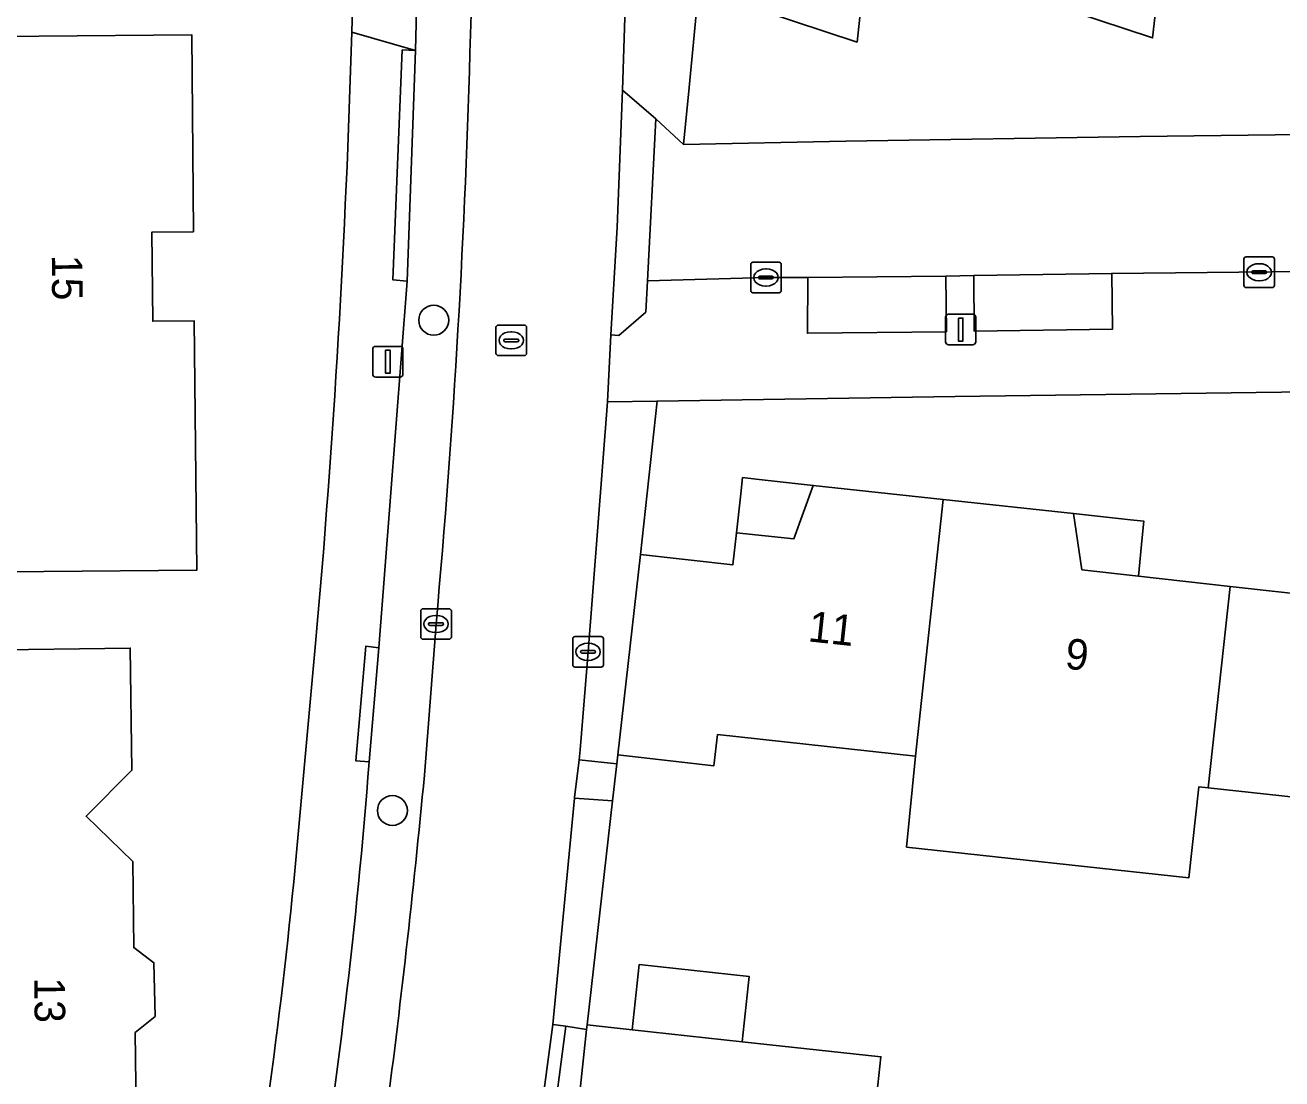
# Model space of a CAD drawing. Extents: x 160732 to 162107, y 387428 to 388479.
# Drawn here: x 161919.99 to 161961.07, y 387880.82 to 387915.27 of the extents above; entities that cross this region are included whole.
import ezdxf

# ---------------------------------------------------------------- set-up
doc = ezdxf.new("R2010")
doc.units = 0
for name, color, linetype in [('IMGEO_Boom', 7, 'Continuous'), ('IMGEO_Erf', 7, 'Continuous'), ('IMGEO_Groenvoorziening', 7, 'Continuous'), ('IMGEO_Hek', 7, 'Continuous'), ('IMGEO_Kolk', 7, 'Continuous'), ('IMGEO_Lichtmast', 7, 'Continuous'), ('IMGEO_Pand', 7, 'Continuous'), ('IMGEO_Pand_nummerreeks', 7, 'Continuous'), ('IMGEO_Pand_overbouw', 7, 'Continuous'), ('IMGEO_Parkeervlak_open', 7, 'Continuous'), ('IMGEO_Rijbaan_lokaal_open', 7, 'Continuous'), ('IMGEO_Rioolput', 7, 'Continuous'), ('IMGEO_Voetpad_open', 7, 'Continuous')]:
    doc.layers.add(name, color=color, linetype=linetype)

msp = doc.modelspace()

# ---------------------------------------------------------------- linework, layer by layer
at = {"layer": 'IMGEO_Boom'}
for centre in [(161933.35, 387905.619), (161931.999, 387889.589)]:
    msp.add_circle(centre, 0.489, dxfattribs=at)
at = {"layer": 'IMGEO_Erf'}
for points in [[(161930.67, 387915.033), (161931.004, 387926.982)], [(161961.637, 387919.796), (161957.465, 387920.235), (161956.847, 387914.848), (161951.648, 387916.578), (161951.946, 387919.667), (161947.772, 387920.125), (161947.19, 387914.713), (161942.01, 387916.429), (161941.695, 387913.225), (161941.513, 387911.366), (161946.818, 387911.471), (161956.443, 387911.624), (161966.149, 387911.744)], [(161998.79, 387903.769), (161950.392, 387903.125), (161940.653, 387902.978), (161940.109, 387897.958), (161943.131, 387897.627), (161943.246, 387898.67), (161945.12, 387898.469), (161945.754, 387900.221), (161950.001, 387899.76), (161954.267, 387899.297), (161954.537, 387897.46), (161956.383, 387897.254), (161959.383, 387896.918), (161962.342, 387896.588)], [(161928.774, 387887.26), (161929.488, 387895.055)], [(161918.432, 387894.837), (161923.431, 387894.903), (161923.485, 387890.906), (161921.988, 387889.402), (161923.52, 387887.918), (161923.545, 387885.108), (161924.203, 387884.614), (161924.245, 387882.858), (161923.586, 387882.331), (161923.636, 387878.954), (161922.142, 387877.385), (161918.391, 387877.336)], [(161968.197, 387889.296), (161958.661, 387890.333), (161958.363, 387890.365), (161958.036, 387887.392), (161948.807, 387888.394), (161949.104, 387891.371), (161942.627, 387892.075), (161942.511, 387891.051), (161939.37, 387891.405), (161939.337, 387891.112), (161939.199, 387889.905), (161938.364, 387882.579), (161939.836, 387882.42), (161940.066, 387884.555), (161943.66, 387884.167), (161943.429, 387882.032), (161947.969, 387881.542), (161947.54, 387877.566)]]:
    msp.add_lwpolyline(points, dxfattribs=at)
msp.add_lwpolyline([(161925.441, 387914.95), (161925.493, 387908.513), (161924.14, 387908.499), (161924.164, 387905.586), (161925.525, 387905.594), (161925.602, 387897.445), (161920.603, 387897.401), (161918.611, 387897.384), (161918.563, 387902.934), (161907.774, 387902.84), (161908.14, 387912.312), (161918.463, 387912.395), (161918.442, 387914.894), (161920.442, 387914.91)], close=True, dxfattribs=at)
for centre, radius, start, end in [((161604.07, 387924.332), 326.732, 354.85903, 358.36905), ((161763.971, 387903.16), 165.568, 349.17135, 354.48933)]:
    msp.add_arc(centre, radius, start, end, dxfattribs=at)
at = {"layer": 'IMGEO_Groenvoorziening'}
for points in [[(161942.01, 387916.429), (161943.255, 387927.778), (161944.323, 387938.393), (161940.339, 387938.807), (161940.099, 387935.721), (161939.998, 387929.499), (161939.893, 387925.482), (161939.684, 387918.254), (161939.519, 387913.136), (161940.612, 387912.201), (161941.513, 387911.366), (161941.695, 387913.225)], [(161940.109, 387897.958), (161940.653, 387902.978), (161939.029, 387902.954), (161938.394, 387894.778), (161938.14, 387891.57), (161938.102, 387891.248), (161939.337, 387891.112), (161939.37, 387891.405)], [(161939.199, 387889.905), (161937.952, 387889.991), (161937.249, 387882.598), (161937.664, 387882.536), (161938.348, 387882.433), (161938.364, 387882.579)]]:
    msp.add_lwpolyline(points, close=True, dxfattribs=at)
at = {"layer": 'IMGEO_Hek'}
msp.add_lwpolyline([(161938.364, 387882.579), (161939.199, 387889.905), (161939.337, 387891.112), (161939.37, 387891.405)], dxfattribs=at)
at = {"layer": 'IMGEO_Kolk'}
for p, q in [((161943.711, 387906.589), (161943.711, 387907.441)), ((161943.786, 387907.515), (161944.638, 387907.515)), ((161944.199, 387907.295), (161944.224, 387907.295)), ((161944.712, 387907.441), (161944.712, 387906.589)), ((161959.831, 387906.762), (161959.831, 387907.614)), ((161959.906, 387907.688), (161960.758, 387907.688)), ((161960.319, 387907.468), (161960.344, 387907.468)), ((161960.832, 387907.614), (161960.832, 387906.762)), ((161943.97, 387907.009), (161943.97, 387907.021)), ((161944.408, 387906.972), (161944.01, 387906.972)), ((161944.013, 387907.058), (161944.411, 387907.058)), ((161944.454, 387907.021), (161944.454, 387907.009)), ((161960.09, 387907.182), (161960.09, 387907.194)), ((161960.528, 387907.145), (161960.13, 387907.145)), ((161960.133, 387907.231), (161960.531, 387907.231)), ((161960.342, 387906.908), (161960.317, 387906.908)), ((161960.574, 387907.194), (161960.574, 387907.182)), ((161944.638, 387906.515), (161943.786, 387906.515)), ((161944.222, 387906.735), (161944.197, 387906.735)), ((161960.758, 387906.688), (161959.906, 387906.688)), ((161932.925, 387895.261), (161932.925, 387896.113)), ((161933, 387896.187), (161933.852, 387896.187)), ((161933.413, 387895.967), (161933.438, 387895.967)), ((161933.926, 387896.113), (161933.926, 387895.261)), ((161933.184, 387895.681), (161933.184, 387895.693)), ((161933.622, 387895.644), (161933.224, 387895.644)), ((161933.227, 387895.73), (161933.625, 387895.73)), ((161933.436, 387895.407), (161933.411, 387895.407)), ((161933.668, 387895.693), (161933.668, 387895.681)), ((161933.852, 387895.187), (161933, 387895.187)), ((161937.894, 387894.352), (161937.894, 387895.204)), ((161937.969, 387895.278), (161938.821, 387895.278)), ((161938.382, 387895.058), (161938.407, 387895.058)), ((161938.895, 387895.204), (161938.895, 387894.352)), ((161938.153, 387894.772), (161938.153, 387894.784)), ((161938.591, 387894.735), (161938.193, 387894.735)), ((161938.196, 387894.821), (161938.594, 387894.821)), ((161938.637, 387894.784), (161938.637, 387894.772)), ((161938.821, 387894.278), (161937.969, 387894.278)), ((161938.405, 387894.498), (161938.38, 387894.498))]:
    msp.add_line(p, q, dxfattribs=at)
for points in [[(161943.711, 387906.589), (161943.711, 387907.441)], [(161943.786, 387907.515), (161944.638, 387907.515)], [(161944.712, 387907.441), (161944.712, 387906.589)], [(161959.831, 387906.762), (161959.831, 387907.614)], [(161959.906, 387907.688), (161960.758, 387907.688)], [(161960.832, 387907.614), (161960.832, 387906.762)], [(161944.638, 387906.515), (161943.786, 387906.515)], [(161960.758, 387906.688), (161959.906, 387906.688)], [(161932.925, 387895.261), (161932.925, 387896.113)], [(161933, 387896.187), (161933.852, 387896.187)], [(161933.926, 387896.113), (161933.926, 387895.261)], [(161933.852, 387895.187), (161933, 387895.187)], [(161937.894, 387894.352), (161937.894, 387895.204)], [(161937.969, 387895.278), (161938.821, 387895.278)], [(161938.895, 387895.204), (161938.895, 387894.352)], [(161938.821, 387894.278), (161937.969, 387894.278)]]:
    msp.add_lwpolyline(points, dxfattribs=at)
for centre, radius, start, end in [((161943.788, 387907.439), 0.0765, 91.552, 178.448), ((161943.788, 387907.439), 0.0765, 91.552, 178.448), ((161944.636, 387907.439), 0.0765, 1.552, 88.448), ((161944.636, 387907.439), 0.0765, 1.552, 88.448), ((161959.908, 387907.612), 0.0765, 91.552, 178.448), ((161959.908, 387907.612), 0.0765, 91.552, 178.448), ((161960.756, 387907.612), 0.0765, 1.552, 88.448), ((161960.756, 387907.612), 0.0765, 1.552, 88.448), ((161944.01, 387907.018), 0.0403, 85.8775, 175.7526), ((161944.007, 387907.008), 0.0366, 178.938, 274.7102), ((161944.411, 387907.015), 0.043, 264.8664, 352.4533), ((161944.415, 387907.02), 0.0386, 1.7309, 96.639), ((161960.13, 387907.191), 0.0403, 85.8775, 175.7526), ((161960.127, 387907.181), 0.0366, 178.938, 274.7102), ((161960.531, 387907.188), 0.043, 264.8664, 352.4533), ((161960.535, 387907.193), 0.0386, 1.7309, 96.639), ((161943.788, 387906.591), 0.0765, 181.552, 268.448), ((161943.788, 387906.591), 0.0765, 181.552, 268.448), ((161944.636, 387906.591), 0.0765, 271.552, 358.448), ((161944.636, 387906.591), 0.0765, 271.552, 358.448), ((161959.908, 387906.764), 0.0765, 181.552, 268.448), ((161959.908, 387906.764), 0.0765, 181.552, 268.448), ((161960.756, 387906.764), 0.0765, 271.552, 358.448), ((161960.756, 387906.764), 0.0765, 271.552, 358.448), ((161933.002, 387896.111), 0.0765, 91.552, 178.448), ((161933.002, 387896.111), 0.0765, 91.552, 178.448), ((161933.85, 387896.111), 0.0765, 1.552, 88.448), ((161933.85, 387896.111), 0.0765, 1.552, 88.448), ((161933.224, 387895.69), 0.0403, 85.8775, 175.7526), ((161933.221, 387895.68), 0.0366, 178.938, 274.7102), ((161933.625, 387895.687), 0.043, 264.8664, 352.4533), ((161933.629, 387895.692), 0.0386, 1.7309, 96.639), ((161933.002, 387895.263), 0.0765, 181.552, 268.448), ((161933.002, 387895.263), 0.0765, 181.552, 268.448), ((161933.85, 387895.263), 0.0765, 271.552, 358.448), ((161933.85, 387895.263), 0.0765, 271.552, 358.448), ((161937.971, 387895.202), 0.0765, 91.552, 178.448), ((161937.971, 387895.202), 0.0765, 91.552, 178.448), ((161938.819, 387895.202), 0.0765, 1.552, 88.448), ((161938.819, 387895.202), 0.0765, 1.552, 88.448), ((161938.193, 387894.781), 0.0403, 85.8775, 175.7526), ((161938.19, 387894.771), 0.0366, 178.938, 274.7102), ((161938.594, 387894.778), 0.043, 264.8664, 352.4533), ((161938.598, 387894.783), 0.0386, 1.7309, 96.639), ((161937.971, 387894.354), 0.0765, 181.552, 268.448), ((161937.971, 387894.354), 0.0765, 181.552, 268.448), ((161938.819, 387894.354), 0.0765, 271.552, 358.448), ((161938.819, 387894.354), 0.0765, 271.552, 358.448)]:
    msp.add_arc(centre, radius, start, end, dxfattribs=at)
for centre, major_axis, ratio, start_param, end_param in [((161944.198, 387907.015), (-0.387, 0.002), 0.722429, 4.712389, 7.853982), ((161944.223, 387907.015), (-0.39, 0.002), 0.717154, 1.570796, 4.712389), ((161960.318, 387907.188), (-0.387, 0.002), 0.722429, 4.712389, 7.853982), ((161960.343, 387907.188), (-0.39, 0.002), 0.717154, 1.570796, 4.712389), ((161933.412, 387895.687), (-0.387, 0.002), 0.722429, 4.712389, 7.853982), ((161933.437, 387895.687), (-0.39, 0.002), 0.717154, 1.570796, 4.712389), ((161938.381, 387894.778), (-0.387, 0.002), 0.722429, 4.712389, 7.853982), ((161938.406, 387894.778), (-0.39, 0.002), 0.717154, 1.570796, 4.712389)]:
    msp.add_ellipse(centre, major_axis=major_axis, ratio=ratio, start_param=start_param, end_param=end_param, dxfattribs=at)
at = {"layer": 'IMGEO_Lichtmast'}
for p, q in [((161950.08, 387904.915), (161950.08, 387905.715)), ((161950.08, 387905.715), (161950.08, 387904.915)), ((161950.18, 387905.815), (161950.97, 387905.815)), ((161950.97, 387905.815), (161950.18, 387905.815)), ((161951.07, 387905.715), (161951.07, 387904.915)), ((161951.07, 387904.915), (161951.07, 387905.715)), ((161931.355, 387903.863), (161931.355, 387904.663)), ((161931.355, 387904.663), (161931.355, 387903.863)), ((161931.455, 387904.763), (161932.245, 387904.763)), ((161932.245, 387904.763), (161931.455, 387904.763)), ((161932.345, 387904.663), (161932.345, 387903.863)), ((161932.345, 387903.863), (161932.345, 387904.663)), ((161950.97, 387904.815), (161950.18, 387904.815)), ((161950.18, 387904.815), (161950.97, 387904.815)), ((161932.245, 387903.763), (161931.455, 387903.763)), ((161931.455, 387903.763), (161932.245, 387903.763))]:
    msp.add_line(p, q, dxfattribs=at)
for points in [[(161950.5, 387905.69), (161950.65, 387905.69), (161950.65, 387904.94), (161950.5, 387904.94), (161950.5, 387905.69)], [(161931.775, 387904.638), (161931.925, 387904.638), (161931.925, 387903.888), (161931.775, 387903.888), (161931.775, 387904.638)]]:
    msp.add_lwpolyline(points, dxfattribs=at)
for centre, start, end in [((161950.18, 387905.715), 90, 180), ((161950.18, 387905.715), 90, 180), ((161950.97, 387905.715), 0, 90), ((161950.97, 387905.715), 360, 90), ((161950.18, 387904.915), 180, 270), ((161950.18, 387904.915), 180, 270), ((161950.97, 387904.915), 270, 0), ((161950.97, 387904.915), 270, 0), ((161931.455, 387904.663), 90, 180), ((161931.455, 387904.663), 90, 180), ((161932.245, 387904.663), 0, 90), ((161932.245, 387904.663), 360, 90), ((161931.455, 387903.863), 180, 270), ((161931.455, 387903.863), 180, 270), ((161932.245, 387903.863), 270, 0), ((161932.245, 387903.863), 270, 0)]:
    msp.add_arc(centre, 0.1, start, end, dxfattribs=at)
at = {"layer": 'IMGEO_Pand'}
for points in [[(161953.091, 387927.898), (161953.208, 387928.901), (161952.87, 387928.938), (161953.211, 387932.045), (161947.326, 387932.69), (161946.985, 387929.583), (161946.745, 387927.396), (161943.255, 387927.778), (161942.01, 387916.429), (161947.19, 387914.713), (161947.772, 387920.125), (161951.946, 387919.667), (161952.125, 387919.647)], [(161962.767, 387928.036), (161962.882, 387929.039), (161956.659, 387929.721), (161956.419, 387927.534), (161953.277, 387927.878), (161953.091, 387927.898), (161952.125, 387919.647), (161951.946, 387919.667), (161951.648, 387916.578), (161956.847, 387914.848), (161957.465, 387920.235), (161961.637, 387919.796), (161961.816, 387919.777)], [(161920.442, 387914.91), (161918.442, 387914.894), (161918.463, 387912.395), (161908.14, 387912.312), (161907.774, 387902.84), (161918.563, 387902.934), (161918.611, 387897.384), (161920.603, 387897.401), (161925.602, 387897.445), (161925.525, 387905.594), (161924.164, 387905.586), (161924.14, 387908.499), (161925.493, 387908.513), (161925.441, 387914.95)], [(161942.511, 387891.051), (161942.627, 387892.075), (161949.104, 387891.371), (161950.001, 387899.76), (161945.754, 387900.221), (161945.12, 387898.469), (161943.246, 387898.67), (161943.131, 387897.627), (161940.109, 387897.958), (161939.37, 387891.405)], [(161959.383, 387896.918), (161956.383, 387897.254), (161954.537, 387897.46), (161954.267, 387899.297), (161950.001, 387899.76), (161949.104, 387891.371), (161948.807, 387888.394), (161958.036, 387887.392), (161958.363, 387890.365), (161958.661, 387890.333)], [(161968.197, 387889.296), (161969.088, 387897.687), (161964.848, 387898.146), (161964.229, 387896.377), (161962.342, 387896.588), (161959.383, 387896.918), (161958.661, 387890.333)], [(161939.836, 387882.42), (161943.429, 387882.032), (161943.66, 387884.167), (161940.066, 387884.555)], [(161947.969, 387881.542), (161943.429, 387882.032), (161939.836, 387882.42), (161938.364, 387882.579), (161938.348, 387882.433), (161937.937, 387878.627), (161947.54, 387877.566)]]:
    msp.add_lwpolyline(points, close=True, dxfattribs=at)
msp.add_lwpolyline([(161918.391, 387877.336), (161922.142, 387877.385), (161923.636, 387878.954), (161923.586, 387882.331), (161924.245, 387882.858), (161924.203, 387884.614), (161923.545, 387885.108), (161923.52, 387887.918), (161921.988, 387889.402), (161923.485, 387890.906), (161923.431, 387894.903), (161918.432, 387894.837)], dxfattribs=at)
at = {"layer": 'IMGEO_Pand_overbouw'}
for points in [[(161943.246, 387898.67), (161945.12, 387898.469), (161945.754, 387900.221), (161943.885, 387900.424), (161943.449, 387900.472), (161943.391, 387899.939)], [(161956.383, 387897.254), (161956.508, 387898.516), (161956.566, 387899.049), (161956.13, 387899.097), (161954.267, 387899.297), (161954.537, 387897.46)]]:
    msp.add_lwpolyline(points, close=True, dxfattribs=at)
at = {"layer": 'IMGEO_Parkeervlak_open'}
for points in [[(161933.397, 387936.264), (161933.203, 387932.506), (161932.76, 387914.438), (161932.48, 387906.901), (161931.555, 387894.912), (161931.237, 387891.185)], [(161934.552, 387914.969), (161934.656, 387917.921), (161934.943, 387927.973), (161935.064, 387935.681)], [(161933.046, 387890.742), (161933.427, 387895.687)]]:
    msp.add_lwpolyline(points, dxfattribs=at)
for points in [[(161945.576, 387907.018), (161945.564, 387905.192), (161950.107, 387905.245), (161950.09, 387907.057)], [(161951.002, 387907.085), (161951.015, 387905.266), (161955.539, 387905.328), (161955.516, 387907.148)]]:
    msp.add_lwpolyline(points, close=True, dxfattribs=at)
for centre, radius, start, end in [((161631.306, 387922.988), 303.352, 354.83653, 358.48524), ((161749.694, 387904.981), 182.067, 350.60441, 355.65415), ((161619.064, 387920.397), 315.379, 352.51785, 354.60455)]:
    msp.add_arc(centre, radius, start, end, dxfattribs=at)
at = {"layer": 'IMGEO_Rijbaan_lokaal_open'}
for points in [[(161934.074, 387864.09), (161935.292, 387870.014), (161936.742, 387878.839), (161937.249, 387882.598), (161937.952, 387889.991), (161937.954, 387890.011), (161938.102, 387891.248), (161938.14, 387891.57), (161938.394, 387894.778), (161939.029, 387902.954), (161939.145, 387905.141), (161939.345, 387908.663), (161939.519, 387913.136), (161939.684, 387918.254), (161939.893, 387925.482), (161939.998, 387929.499), (161940.099, 387935.721), (161940.339, 387938.807), (161940.568, 387941.207), (161940.68, 387941.964), (161940.758, 387942.894), (161940.916, 387943.958)], [(161935.064, 387935.681), (161934.943, 387927.973), (161934.656, 387917.921), (161934.552, 387914.969)], [(161966.149, 387911.744), (161956.443, 387911.624), (161946.818, 387911.471), (161941.513, 387911.366), (161940.612, 387912.201), (161940.343, 387906.903), (161944.213, 387907.014), (161945.576, 387907.018), (161950.09, 387907.057), (161951.002, 387907.085), (161955.516, 387907.148), (161964.866, 387907.246)], [(161933.427, 387895.687), (161933.046, 387890.742)]]:
    msp.add_lwpolyline(points, dxfattribs=at)
msp.add_lwpolyline([(161939.519, 387913.136), (161939.345, 387908.663), (161939.145, 387905.141), (161939.402, 387905.122), (161940.281, 387905.887), (161940.343, 387906.903), (161940.612, 387912.201)], close=True, dxfattribs=at)
for centre, radius, start, end in [((161631.306, 387922.988), 303.352, 354.83653, 358.48524), ((161619.064, 387920.397), 315.379, 352.51785, 354.60455)]:
    msp.add_arc(centre, radius, start, end, dxfattribs=at)
at = {"layer": 'IMGEO_Rioolput'}
for p, q in [((161935.385, 387904.535), (161935.385, 387905.387)), ((161935.46, 387905.461), (161936.312, 387905.461)), ((161935.873, 387905.241), (161935.898, 387905.241)), ((161936.386, 387905.387), (161936.386, 387904.535)), ((161935.644, 387904.955), (161935.644, 387904.967)), ((161936.082, 387904.918), (161935.684, 387904.918)), ((161935.687, 387905.004), (161936.085, 387905.004)), ((161936.128, 387904.967), (161936.128, 387904.955)), ((161936.312, 387904.461), (161935.46, 387904.461)), ((161935.896, 387904.681), (161935.871, 387904.681))]:
    msp.add_line(p, q, dxfattribs=at)
for points in [[(161935.385, 387904.535), (161935.385, 387905.387)], [(161935.46, 387905.461), (161936.312, 387905.461)], [(161936.386, 387905.387), (161936.386, 387904.535)], [(161936.312, 387904.461), (161935.46, 387904.461)]]:
    msp.add_lwpolyline(points, dxfattribs=at)
for centre, radius, start, end in [((161935.462, 387905.385), 0.0765, 91.552, 178.448), ((161935.462, 387905.385), 0.0765, 91.552, 178.448), ((161936.31, 387905.385), 0.0765, 1.552, 88.448), ((161936.31, 387905.385), 0.0765, 1.552, 88.448), ((161935.684, 387904.964), 0.0403, 85.8775, 175.7526), ((161935.681, 387904.954), 0.0366, 178.938, 274.7102), ((161936.085, 387904.961), 0.043, 264.8664, 352.4533), ((161936.089, 387904.966), 0.0386, 1.7309, 96.639), ((161935.462, 387904.537), 0.0765, 181.552, 268.448), ((161935.462, 387904.537), 0.0765, 181.552, 268.448), ((161936.31, 387904.537), 0.0765, 271.552, 358.448), ((161936.31, 387904.537), 0.0765, 271.552, 358.448)]:
    msp.add_arc(centre, radius, start, end, dxfattribs=at)
for centre, major_axis, ratio, start_param, end_param in [((161935.872, 387904.961), (-0.387, 0.002), 0.722429, 4.712389, 7.853982), ((161935.897, 387904.961), (-0.39, 0.002), 0.717154, 1.570796, 4.712389)]:
    msp.add_ellipse(centre, major_axis=major_axis, ratio=ratio, start_param=start_param, end_param=end_param, dxfattribs=at)
at = {"layer": 'IMGEO_Voetpad_open'}
for points in [[(161931.004, 387926.982), (161930.67, 387915.033), (161932.76, 387914.438), (161933.203, 387932.506), (161932.704, 387932.531), (161932.898, 387936.289), (161933.397, 387936.264)], [(161931.237, 387891.185), (161930.803, 387891.215), (161931.128, 387894.963), (161931.555, 387894.912), (161932.48, 387906.901), (161932.013, 387906.941), (161932.322, 387914.454), (161932.76, 387914.438), (161930.67, 387915.033)], [(161964.866, 387907.246), (161955.516, 387907.148), (161955.539, 387905.328), (161951.015, 387905.266), (161951.002, 387907.085), (161950.09, 387907.057), (161950.107, 387905.245), (161945.564, 387905.192), (161945.576, 387907.018), (161944.213, 387907.014), (161940.343, 387906.903), (161940.281, 387905.887), (161939.402, 387905.122), (161939.145, 387905.141), (161939.029, 387902.954), (161940.653, 387902.978), (161950.392, 387903.125), (161998.79, 387903.769)], [(161929.488, 387895.055), (161928.774, 387887.26)]]:
    msp.add_lwpolyline(points, dxfattribs=at)
for points in [[(161932.48, 387906.901), (161932.76, 387914.438), (161932.322, 387914.454), (161932.013, 387906.941)], [(161931.555, 387894.912), (161931.128, 387894.963), (161930.803, 387891.215), (161931.237, 387891.185)], [(161939.337, 387891.112), (161938.102, 387891.248), (161937.954, 387890.011), (161937.952, 387889.991), (161939.199, 387889.905)], [(161937.664, 387882.536), (161937.249, 387882.598), (161936.742, 387878.839), (161937.175, 387878.793)], [(161937.175, 387878.793), (161937.937, 387878.627), (161938.348, 387882.433), (161937.664, 387882.536)]]:
    msp.add_lwpolyline(points, close=True, dxfattribs=at)
for centre, radius, start, end in [((161604.07, 387924.332), 326.732, 354.85903, 358.36905), ((161749.694, 387904.981), 182.067, 350.60441, 355.65415), ((161763.971, 387903.16), 165.568, 349.17135, 354.48933)]:
    msp.add_arc(centre, radius, start, end, dxfattribs=at)

# ---------------------------------------------------------------- texts
at = {"layer": 'IMGEO_Pand_nummerreeks'}
for s, rotation, p in [('15', 270.472, (161920.866, 387907.751)), ('11', 353.878, (161945.56, 387895.123)), ('9', 353.7662, (161953.959, 387894.236)), ('13', 270.7389, (161920.289, 387884.129))]:
    msp.add_text(s, height=1, rotation=rotation, dxfattribs=at).set_placement(p)

doc.saveas('drawing.dxf')
